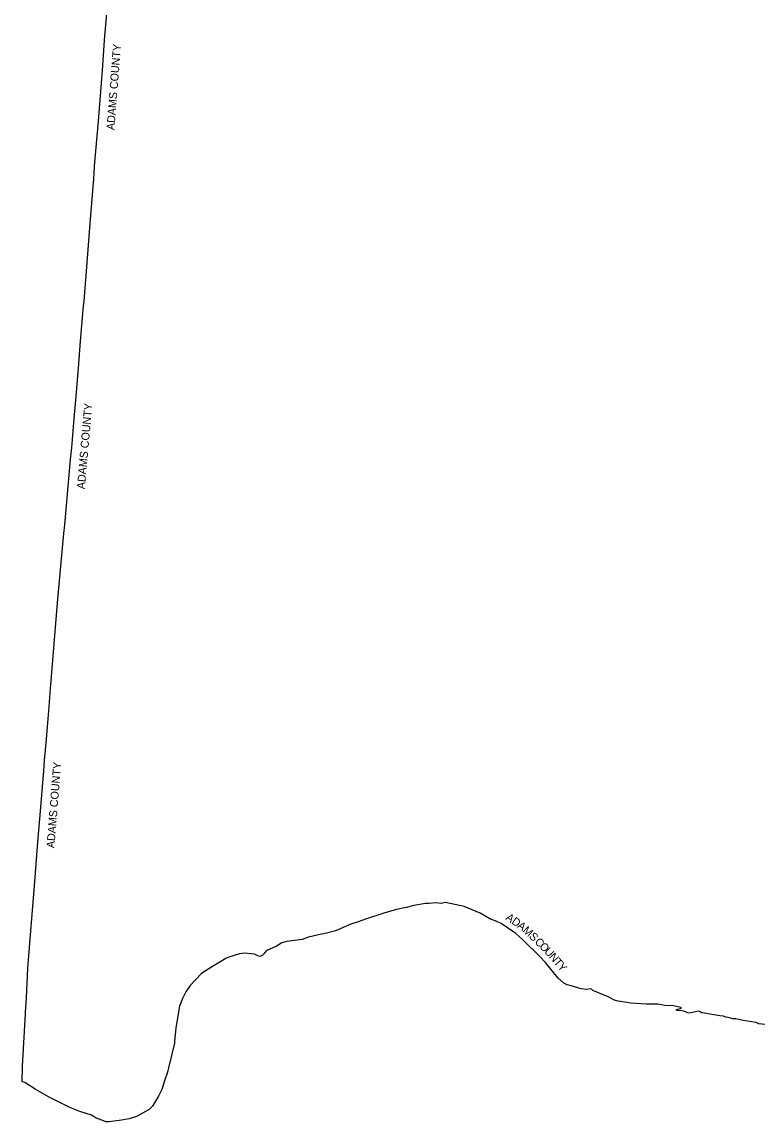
# Model space of a CAD drawing. Extents: x 1578669 to 1989827, y 208020 to 553079.
# Drawn here: x 1624196 to 1716333, y 230285 to 367687 of the extents above; entities that cross this region are included whole.
import ezdxf

# ---------------------------------------------------------------- set-up
doc = ezdxf.new("R2010")
doc.units = 0
doc.layers.add('GM_X_Adjacent_County', color=7, linetype='Continuous')
doc.layers.add('GM_X_Adjacent_County_Text', color=7, linetype='Continuous')

msp = doc.modelspace()

# ---------------------------------------------------------------- linework, layer by layer
at = {"layer": 'GM_X_Adjacent_County'}
msp.add_lwpolyline([(1716951, 242450), (1716181, 242542), (1715849, 242718), (1714239, 242970), (1713303, 243155), (1712945, 243191), (1712368, 243351), (1712058, 243395), (1711788, 243511), (1711300, 243535), (1709354, 243882), (1709062, 243910), (1708858, 244056), (1708656, 244136), (1707532, 243896), (1707304, 243916), (1706832, 244116), (1706552, 244188), (1705974, 244218), (1705854, 244278), (1706100, 244396), (1706550, 244491), (1706462, 244581), (1705536, 244789), (1704502, 244835), (1703562, 244984), (1702156, 245016), (1700212, 245123), (1698424, 245429), (1698148, 245507), (1697392, 245914), (1695484, 246716), (1695356, 246821), (1695168, 246902), (1694708, 246834), (1693991, 246932), (1692779, 247291), (1692273, 247405), (1691861, 247625), (1691139, 248246), (1689540, 250213), (1688836, 250974), (1686755, 253006), (1685851, 253813), (1684009, 255059), (1683489, 255350), (1682604, 255678), (1681383, 256353), (1679387, 257198), (1677084, 257695), (1676482, 257565), (1675933, 257653), (1674989, 257562), (1674590, 257570), (1673103, 257314), (1672151, 257076), (1670970, 256828), (1669351, 256365), (1667073, 255622), (1666184, 255284), (1665236, 254994), (1663332, 254163), (1661861, 253792), (1661597, 253737), (1659950, 253392), (1659166, 253093), (1657264, 252815), (1656636, 252655), (1655973, 252252), (1654678, 251664), (1654416, 251331), (1654162, 251087), (1653936, 250971), (1653629, 251041), (1653227, 251253), (1651914, 251371), (1651336, 251309), (1650023, 250869), (1649653, 250700), (1648685, 250138), (1647981, 249729), (1647325, 249298), (1646846, 249002), (1646567, 248782), (1645210, 247341), (1644646, 246526), (1644229, 245701), (1643861, 244753), (1643387, 242065), (1643215, 240334), (1643241, 240124), (1642467, 237065), (1642377, 236530), (1641974, 235444), (1641644, 234350), (1641256, 233507), (1640494, 232258), (1640089, 231856), (1639339, 231415), (1638498, 230992), (1637555, 230684), (1636613, 230493), (1635065, 230285), (1634657, 230305), (1633958, 230601), (1633442, 230743), (1633074, 231028), (1632885, 231118), (1631426, 231579), (1630171, 232107), (1627520, 233433), (1625854, 234393), (1624547, 235213), (1624196, 235306), (1624257, 237177), (1624264, 237271), (1624637, 243796), (1624643, 244038), (1624741, 245763), (1624939, 249542), (1625055, 251044), (1625298, 254158), (1625741, 259804), (1626189, 265231), (1626426, 268141), (1626920, 274118), (1627024, 275441), (1627246, 278107), (1627367, 279648), (1627572, 282158), (1627760, 284461), (1627795, 284887), (1628633, 295151), (1628937, 298348), (1629433, 303775), (1629536, 304887), (1630089, 311112), (1630271, 313053), (1630419, 314553), (1630488, 315536), (1630722, 318179), (1630769, 318617), (1630954, 320913), (1631260, 324446), (1631493, 327825), (1631870, 332224), (1631939, 332801), (1632333, 337652), (1632719, 342502), (1633085, 347092), (1633093, 347197), (1633154, 348076), (1633224, 348842), (1633265, 349678), (1633736, 355308), (1634234, 361625), (1634548, 365997), (1634580, 366395), (1634807, 368748)], dxfattribs=at)

# ---------------------------------------------------------------- texts
at = {"layer": 'GM_X_Adjacent_County_Text'}
for s, rotation, p in [('ADAMS COUNTY', 85.52443, (1635727, 354161)), ('ADAMS COUNTY', 84.92642, (1632034, 309300)), ('ADAMS COUNTY', 85.34514, (1628234, 264466)), ('A', 325.90316, (1684499, 255624)), ('D', 325.40325, (1685229, 255129)), ('A', 322.43655, (1685946, 254635)), ('M', 317.40843, (1686629, 254111)), ('S', 315.94441, (1687425, 253380)), ('C', 315.66688, (1688128, 252698)), ('O', 315.27873, (1688709, 252130)), ('U', 313.21816, (1689331, 251515)), ('N', 311.00963, (1689929, 250878)), ('T', 310.43005, (1690508, 250212)), ('Y', 310.35302, (1690993, 249643))]:
    msp.add_text(s, height=1000, rotation=rotation, dxfattribs=at).set_placement(p)

doc.saveas('drawing.dxf')
